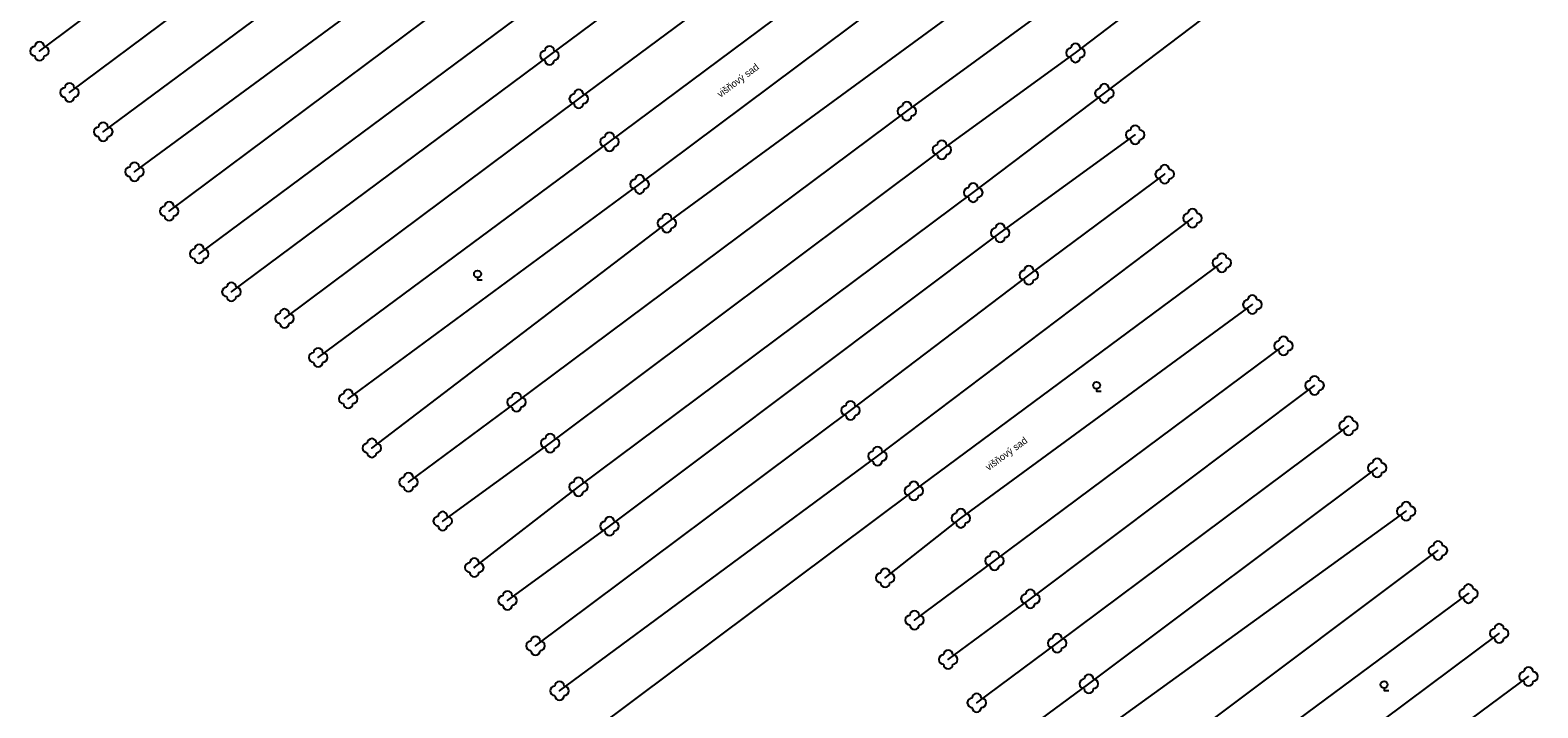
# Model space of a CAD drawing. Extents: x -577457 to -568404, y -1208466 to -1201387.
# Drawn here: x -569540.4 to -569379.5, y -1204377.4 to -1204305 of the extents above; entities that cross this region are included whole.
import ezdxf

# ---------------------------------------------------------------- set-up
doc = ezdxf.new("R2010")
doc.units = 0
doc.layers.add('ZELEŇ', color=7, linetype='Continuous')
doc.layers.add('ZN_KULTUR', color=7, linetype='Continuous')

msp = doc.modelspace()

# ---------------------------------------------------------------- linework, layer by layer
at = {"layer": 'ZELEŇ'}
for points in [[(-569539.43, -1204307.26), (-569508.54, -1204284.11), (-569469.14, -1204255.22)], [(-569536.22, -1204311.66), (-569502.4, -1204286.42), (-569465.86, -1204259.65)], [(-569532.62, -1204315.85), (-569498.97, -1204290.91), (-569462.75, -1204263.94)], [(-569529.28, -1204320.13), (-569495.16, -1204295.02), (-569459.33, -1204268.19)], [(-569525.6, -1204324.34), (-569492, -1204299.24), (-569455.84, -1204272.57)], [(-569522.4, -1204328.91), (-569488.6, -1204303.82), (-569452.1, -1204276.76)], [(-569518.95, -1204332.97), (-569484.98, -1204307.7), (-569448.83, -1204280.82)], [(-569513.29, -1204335.79), (-569481.87, -1204312.34), (-569445.52, -1204285.4)], [(-569509.69, -1204339.96), (-569478.58, -1204316.92), (-569442.04, -1204289.68)], [(-569506.49, -1204344.39), (-569475.36, -1204321.47), (-569438.82, -1204294.09)], [(-569428.84, -1204307.44), (-569410.55, -1204293.46)], [(-569425.75, -1204311.75), (-569406.04, -1204296.78)], [(-569503.94, -1204349.64), (-569472.45, -1204325.62), (-569436.03, -1204298.92)], [(-569500.04, -1204353.29), (-569488.52, -1204344.74), (-569446.84, -1204313.67), (-569432.18, -1204302.99)], [(-569496.39, -1204357.44), (-569484.9, -1204349.12), (-569443.11, -1204317.78), (-569428.84, -1204307.44)], [(-569493.01, -1204362.42), (-569481.88, -1204353.78), (-569439.74, -1204322.36), (-569425.75, -1204311.75)], [(-569489.46, -1204365.93), (-569478.57, -1204357.99), (-569436.88, -1204326.66), (-569422.45, -1204316.17)], [(-569486.48, -1204370.77), (-569452.84, -1204345.63), (-569433.8, -1204331.19), (-569419.31, -1204320.4)], [(-569483.92, -1204375.58), (-569449.98, -1204350.51), (-569416.35, -1204325.09)], [(-569480.26, -1204379.78), (-569446.09, -1204354.22), (-569413.2, -1204329.85)], [(-569449.14, -1204363.52), (-569441.08, -1204357.15), (-569409.95, -1204334.32)], [(-569446.01, -1204368.02), (-569437.47, -1204361.68), (-569406.63, -1204338.73)], [(-569442.41, -1204372.24), (-569433.65, -1204365.74), (-569403.3, -1204342.96)], [(-569439.38, -1204376.85), (-569430.78, -1204370.49), (-569399.68, -1204347.28)], [(-569463.64, -1204401.58), (-569427.42, -1204374.84), (-569396.63, -1204351.76)], [(-569454.92, -1204402.27), (-569424.39, -1204378.73), (-569393.54, -1204356.4)], [(-569415.23, -1204379.41), (-569390.13, -1204360.58)], [(-569437.1, -1204402.52), (-569417.46, -1204387.88), (-569386.88, -1204365.2)], [(-569433.59, -1204406.84), (-569411.1, -1204390), (-569383.61, -1204369.44)], [(-569431.05, -1204411.72), (-569407.82, -1204394.35), (-569380.47, -1204374.06)]]:
    msp.add_lwpolyline(points, dxfattribs=at)
for centre in [(-569539.43, -1204307.26), (-569428.84, -1204307.44), (-569484.98, -1204307.7), (-569536.22, -1204311.66), (-569481.87, -1204312.34), (-569425.75, -1204311.75), (-569446.84, -1204313.67), (-569532.62, -1204315.85), (-569478.58, -1204316.92), (-569422.45, -1204316.17), (-569443.11, -1204317.78), (-569529.28, -1204320.13), (-569419.31, -1204320.4), (-569475.36, -1204321.47), (-569439.74, -1204322.36), (-569525.6, -1204324.34), (-569416.35, -1204325.09), (-569472.45, -1204325.62), (-569436.88, -1204326.66), (-569522.4, -1204328.91), (-569413.2, -1204329.85), (-569433.8, -1204331.19), (-569518.95, -1204332.97), (-569409.95, -1204334.32), (-569513.29, -1204335.79), (-569406.63, -1204338.73), (-569509.69, -1204339.96), (-569403.3, -1204342.96), (-569506.49, -1204344.39), (-569488.52, -1204344.74), (-569452.84, -1204345.63), (-569399.68, -1204347.28), (-569484.9, -1204349.12), (-569503.94, -1204349.64), (-569449.98, -1204350.51), (-569396.63, -1204351.76), (-569500.04, -1204353.29), (-569481.88, -1204353.78), (-569446.09, -1204354.22), (-569496.39, -1204357.44), (-569441.08, -1204357.15), (-569393.54, -1204356.4), (-569478.57, -1204357.99), (-569390.13, -1204360.58), (-569437.47, -1204361.68), (-569493.01, -1204362.42), (-569449.14, -1204363.52), (-569386.88, -1204365.2), (-569489.46, -1204365.93), (-569433.65, -1204365.74), (-569446.01, -1204368.02), (-569383.61, -1204369.44), (-569486.48, -1204370.77), (-569430.78, -1204370.49), (-569442.41, -1204372.24), (-569427.42, -1204374.84), (-569380.47, -1204374.06), (-569483.92, -1204375.58), (-569439.38, -1204376.85)]:
    msp.add_circle(centre, 0.0005, dxfattribs=at)
for centre, start, end in [((-569539.93, -1204307.26), 90, 270), ((-569539.43, -1204306.76), 0, 180), ((-569538.93, -1204307.26), 270, 90), ((-569485.48, -1204307.7), 90, 270), ((-569484.98, -1204307.2), 0, 180), ((-569484.48, -1204307.7), 270, 90), ((-569429.34, -1204307.44), 90, 270), ((-569428.84, -1204306.94), 0, 180), ((-569428.34, -1204307.44), 270, 90), ((-569539.43, -1204307.76), 180, 360), ((-569484.98, -1204308.2), 180, 360), ((-569428.84, -1204307.94), 180, 360), ((-569536.22, -1204311.16), 0, 180), ((-569425.75, -1204311.25), 0, 180), ((-569536.72, -1204311.66), 90, 270), ((-569536.22, -1204312.16), 180, 360), ((-569535.72, -1204311.66), 270, 90), ((-569482.37, -1204312.34), 90, 270), ((-569481.87, -1204311.84), 0, 180), ((-569481.37, -1204312.34), 270, 90), ((-569426.25, -1204311.75), 90, 270), ((-569425.75, -1204312.25), 180, 360), ((-569425.25, -1204311.75), 270, 90), ((-569481.87, -1204312.84), 180, 360), ((-569447.34, -1204313.67), 90, 270), ((-569446.84, -1204313.17), 0, 180), ((-569446.34, -1204313.67), 270, 90), ((-569533.12, -1204315.85), 90, 270), ((-569532.62, -1204315.35), 0, 180), ((-569532.12, -1204315.85), 270, 90), ((-569446.84, -1204314.17), 180, 360), ((-569422.45, -1204315.67), 0, 180), ((-569532.62, -1204316.35), 180, 360), ((-569479.08, -1204316.92), 90, 270), ((-569478.58, -1204316.42), 0, 180), ((-569478.08, -1204316.92), 270, 90), ((-569443.11, -1204317.28), 0, 180), ((-569422.95, -1204316.17), 90, 270), ((-569422.45, -1204316.67), 180, 360), ((-569421.95, -1204316.17), 270, 90), ((-569478.58, -1204317.42), 180, 360), ((-569443.61, -1204317.78), 90, 270), ((-569443.11, -1204318.28), 180, 360), ((-569442.61, -1204317.78), 270, 90), ((-569529.78, -1204320.13), 90, 270), ((-569529.28, -1204319.63), 0, 180), ((-569528.78, -1204320.13), 270, 90), ((-569419.81, -1204320.4), 90, 270), ((-569419.31, -1204319.9), 0, 180), ((-569418.81, -1204320.4), 270, 90), ((-569529.28, -1204320.63), 180, 360), ((-569475.86, -1204321.47), 90, 270), ((-569475.36, -1204320.97), 0, 180), ((-569475.36, -1204321.97), 180, 360), ((-569474.86, -1204321.47), 270, 90), ((-569440.24, -1204322.36), 90, 270), ((-569439.74, -1204321.86), 0, 180), ((-569439.24, -1204322.36), 270, 90), ((-569419.31, -1204320.9), 180, 360), ((-569525.6, -1204323.84), 0, 180), ((-569439.74, -1204322.86), 180, 360), ((-569526.1, -1204324.34), 90, 270), ((-569525.6, -1204324.84), 180, 360), ((-569525.1, -1204324.34), 270, 90), ((-569472.95, -1204325.62), 90, 270), ((-569472.45, -1204325.12), 0, 180), ((-569471.95, -1204325.62), 270, 90), ((-569416.85, -1204325.09), 90, 270), ((-569416.35, -1204324.59), 0, 180), ((-569415.85, -1204325.09), 270, 90), ((-569472.45, -1204326.12), 180, 360), ((-569437.38, -1204326.66), 90, 270), ((-569436.88, -1204326.16), 0, 180), ((-569436.38, -1204326.66), 270, 90), ((-569416.35, -1204325.59), 180, 360), ((-569522.9, -1204328.91), 90, 270), ((-569522.4, -1204328.41), 0, 180), ((-569521.9, -1204328.91), 270, 90), ((-569436.88, -1204327.16), 180, 360), ((-569522.4, -1204329.41), 180, 360), ((-569413.7, -1204329.85), 90, 270), ((-569413.2, -1204329.35), 0, 180), ((-569412.7, -1204329.85), 270, 90), ((-569434.3, -1204331.19), 90, 270), ((-569433.8, -1204330.69), 0, 180), ((-569433.8, -1204331.69), 180, 360), ((-569433.3, -1204331.19), 270, 90), ((-569413.2, -1204330.35), 180, 360), ((-569519.45, -1204332.97), 90, 270), ((-569518.95, -1204332.47), 0, 180), ((-569518.45, -1204332.97), 270, 90), ((-569518.95, -1204333.47), 180, 360), ((-569513.29, -1204335.29), 0, 180), ((-569410.45, -1204334.32), 90, 270), ((-569409.95, -1204333.82), 0, 180), ((-569409.95, -1204334.82), 180, 360), ((-569409.45, -1204334.32), 270, 90), ((-569513.79, -1204335.79), 90, 270), ((-569513.29, -1204336.29), 180, 360), ((-569512.79, -1204335.79), 270, 90), ((-569406.63, -1204338.23), 0, 180), ((-569510.19, -1204339.96), 90, 270), ((-569509.69, -1204339.46), 0, 180), ((-569509.19, -1204339.96), 270, 90), ((-569407.13, -1204338.73), 90, 270), ((-569406.63, -1204339.23), 180, 360), ((-569406.13, -1204338.73), 270, 90), ((-569509.69, -1204340.46), 180, 360), ((-569403.8, -1204342.96), 90, 270), ((-569403.3, -1204342.46), 0, 180), ((-569402.8, -1204342.96), 270, 90), ((-569506.99, -1204344.39), 90, 270), ((-569506.49, -1204343.89), 0, 180), ((-569505.99, -1204344.39), 270, 90), ((-569489.02, -1204344.74), 90, 270), ((-569488.52, -1204344.24), 0, 180), ((-569488.02, -1204344.74), 270, 90), ((-569403.3, -1204343.46), 180, 360), ((-569506.49, -1204344.89), 180, 360), ((-569488.52, -1204345.24), 180, 360), ((-569453.34, -1204345.63), 90, 270), ((-569452.84, -1204345.13), 0, 180), ((-569452.84, -1204346.13), 180, 360), ((-569452.34, -1204345.63), 270, 90), ((-569400.18, -1204347.28), 90, 270), ((-569399.68, -1204346.78), 0, 180), ((-569399.68, -1204347.78), 180, 360), ((-569399.18, -1204347.28), 270, 90), ((-569504.44, -1204349.64), 90, 270), ((-569503.94, -1204349.14), 0, 180), ((-569503.44, -1204349.64), 270, 90), ((-569485.4, -1204349.12), 90, 270), ((-569484.9, -1204348.62), 0, 180), ((-569484.4, -1204349.12), 270, 90), ((-569503.94, -1204350.14), 180, 360), ((-569484.9, -1204349.62), 180, 360), ((-569450.48, -1204350.51), 90, 270), ((-569449.98, -1204350.01), 0, 180), ((-569449.48, -1204350.51), 270, 90), ((-569396.63, -1204351.26), 0, 180), ((-569500.04, -1204352.79), 0, 180), ((-569449.98, -1204351.01), 180, 360), ((-569397.13, -1204351.76), 90, 270), ((-569396.63, -1204352.26), 180, 360), ((-569396.13, -1204351.76), 270, 90), ((-569500.54, -1204353.29), 90, 270), ((-569500.04, -1204353.79), 180, 360), ((-569499.54, -1204353.29), 270, 90), ((-569482.38, -1204353.78), 90, 270), ((-569481.88, -1204353.28), 0, 180), ((-569481.38, -1204353.78), 270, 90), ((-569446.59, -1204354.22), 90, 270), ((-569446.09, -1204353.72), 0, 180), ((-569445.59, -1204354.22), 270, 90), ((-569481.88, -1204354.28), 180, 360), ((-569446.09, -1204354.72), 180, 360), ((-569393.54, -1204355.9), 0, 180), ((-569496.89, -1204357.44), 90, 270), ((-569496.39, -1204356.94), 0, 180), ((-569495.89, -1204357.44), 270, 90), ((-569478.57, -1204357.49), 0, 180), ((-569441.58, -1204357.15), 90, 270), ((-569441.08, -1204356.65), 0, 180), ((-569440.58, -1204357.15), 270, 90), ((-569394.04, -1204356.4), 90, 270), ((-569393.54, -1204356.9), 180, 360), ((-569393.04, -1204356.4), 270, 90), ((-569496.39, -1204357.94), 180, 360), ((-569479.07, -1204357.99), 90, 270), ((-569478.57, -1204358.49), 180, 360), ((-569478.07, -1204357.99), 270, 90), ((-569441.08, -1204357.65), 180, 360), ((-569390.63, -1204360.58), 90, 270), ((-569390.13, -1204360.08), 0, 180), ((-569389.63, -1204360.58), 270, 90), ((-569493.51, -1204362.42), 90, 270), ((-569493.01, -1204361.92), 0, 180), ((-569492.51, -1204362.42), 270, 90), ((-569437.97, -1204361.68), 90, 270), ((-569437.47, -1204361.18), 0, 180), ((-569437.47, -1204362.18), 180, 360), ((-569436.97, -1204361.68), 270, 90), ((-569390.13, -1204361.08), 180, 360), ((-569493.01, -1204362.92), 180, 360), ((-569449.64, -1204363.52), 90, 270), ((-569449.14, -1204363.02), 0, 180), ((-569448.64, -1204363.52), 270, 90), ((-569489.96, -1204365.93), 90, 270), ((-569489.46, -1204365.43), 0, 180), ((-569488.96, -1204365.93), 270, 90), ((-569449.14, -1204364.02), 180, 360), ((-569434.15, -1204365.74), 90, 270), ((-569433.65, -1204365.24), 0, 180), ((-569433.15, -1204365.74), 270, 90), ((-569387.38, -1204365.2), 90, 270), ((-569386.88, -1204364.7), 0, 180), ((-569386.38, -1204365.2), 270, 90), ((-569489.46, -1204366.43), 180, 360), ((-569446.01, -1204367.52), 0, 180), ((-569433.65, -1204366.24), 180, 360), ((-569386.88, -1204365.7), 180, 360), ((-569446.51, -1204368.02), 90, 270), ((-569446.01, -1204368.52), 180, 360), ((-569445.51, -1204368.02), 270, 90), ((-569383.61, -1204368.94), 0, 180), ((-569486.98, -1204370.77), 90, 270), ((-569486.48, -1204370.27), 0, 180), ((-569485.98, -1204370.77), 270, 90), ((-569431.28, -1204370.49), 90, 270), ((-569430.78, -1204369.99), 0, 180), ((-569430.28, -1204370.49), 270, 90), ((-569384.11, -1204369.44), 90, 270), ((-569383.61, -1204369.94), 180, 360), ((-569383.11, -1204369.44), 270, 90), ((-569486.48, -1204371.27), 180, 360), ((-569442.91, -1204372.24), 90, 270), ((-569442.41, -1204371.74), 0, 180), ((-569441.91, -1204372.24), 270, 90), ((-569430.78, -1204370.99), 180, 360), ((-569442.41, -1204372.74), 180, 360), ((-569380.47, -1204373.56), 0, 180), ((-569484.42, -1204375.58), 90, 270), ((-569483.92, -1204375.08), 0, 180), ((-569483.42, -1204375.58), 270, 90), ((-569427.92, -1204374.84), 90, 270), ((-569427.42, -1204374.34), 0, 180), ((-569426.92, -1204374.84), 270, 90), ((-569380.97, -1204374.06), 90, 270), ((-569380.47, -1204374.56), 180, 360), ((-569379.97, -1204374.06), 270, 90), ((-569483.92, -1204376.08), 180, 360), ((-569439.88, -1204376.85), 90, 270), ((-569439.38, -1204376.35), 0, 180), ((-569438.88, -1204376.85), 270, 90), ((-569427.42, -1204375.34), 180, 360), ((-569439.38, -1204377.35), 180, 360)]:
    msp.add_arc(centre, 0.5, start, end, dxfattribs=at)
at = {"layer": 'ZN_KULTUR'}
for points in [[(-569492.67, -1204331.43), (-569492.67, -1204331.68), (-569492.17, -1204331.68)], [(-569426.58, -1204343.31), (-569426.58, -1204343.56), (-569426.08, -1204343.56)], [(-569395.89, -1204375.29), (-569395.89, -1204375.54), (-569395.39, -1204375.54)]]:
    msp.add_lwpolyline(points, dxfattribs=at)
for centre in [(-569492.67, -1204331.05), (-569426.58, -1204342.94), (-569395.89, -1204374.92)]:
    msp.add_circle(centre, 0.375, dxfattribs=at)

# ---------------------------------------------------------------- texts
at = {"layer": 'ZELEŇ'}
for rotation, p in [(36.8448, (-569466.74, -1204312.24)), (36.2555, (-569438.11, -1204352.1))]:
    msp.add_text('višňový sad', height=0.75, rotation=rotation, dxfattribs=at).set_placement(p)

doc.saveas('drawing.dxf')
